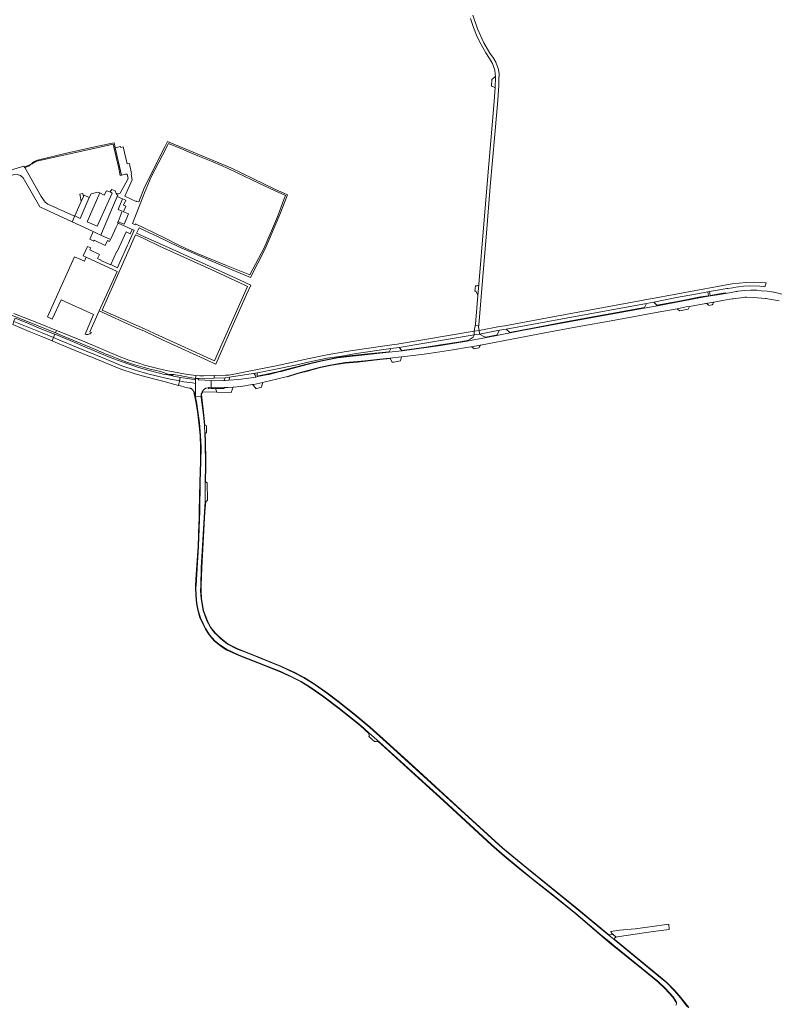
# Model space of a CAD drawing. Extents: x 146402 to 164798, y 455483 to 464134.
# Tile 569 of 575: x 163391 to 164052, y 460135 to 460994. Entities that reach past the tile are written whole.
import ezdxf

# ---------------------------------------------------------------- set-up
doc = ezdxf.new("R2010")
doc.units = 0
doc.header["$LTSCALE"] = 0.2
for name, color, linetype, lineweight in [('B-XX-VH-VERHARDING_ASFALT-GV', 252, 'CONTINUOUS', 18), ('B-XX-VH-VERHARDING_BETONSTRAATSTEEN-GV', 252, 'CONTINUOUS', 18), ('B-XX-VH-VERHARDING_GRASBETONSTEEN-GV', 252, 'CONTINUOUS', 18), ('B-XX-VH-VERHARDING_HALFVERHARDING-GV', 252, 'CONTINUOUS', 18), ('B-XX-VH-VERHARDING_PUIN-GV', 252, 'CONTINUOUS', 18), ('B-XX-VH-VERHARDING_TEGEL-GV', 252, 'CONTINUOUS', 18)]:
    doc.layers.add(name, color=color, linetype=linetype, lineweight=lineweight)

msp = doc.modelspace()

# ---------------------------------------------------------------- linework, layer by layer
at = {"layer": 'B-XX-VH-VERHARDING_ASFALT-GV'}
for points in [[(163784.444, 460994.556), (163785.612, 460991.198), (163787.111, 460986.889), (163789.556, 460980.222), (163791.889, 460975.222), (163795.111, 460969.333), (163797.889, 460964.667), (163801, 460959.778), (163803.556, 460955.333), (163804.556, 460952.778), (163805.556, 460949.556), (163806, 460946.222), (163806.189, 460943.957), (163806.222, 460943.556), (163806, 460934.222), (163804.889, 460918.667), (163800.444, 460867.667), (163796.222, 460815.667), (163791.664, 460762.744), (163790.889, 460753), (163788.778, 460728.111), (163788.527, 460726.519), (163791.664, 460727.136), (163794.778, 460766.222), (163798.333, 460807.444), (163801.556, 460848.222), (163805.667, 460893.444), (163808.222, 460923.333), (163809.111, 460936.444), (163809.111, 460941.333), (163809.333, 460946.444), (163808.778, 460950.222), (163806.556, 460956.444), (163804.444, 460960), (163801.333, 460964.556), (163796, 460973.333), (163790.667, 460985.778), (163786.556, 460997.444)], [(164055.889, 460754.222), (164051.491, 460755.435), (164049.444, 460756), (164048.667, 460756), (164043.222, 460756.778), (164038, 460757.222), (164034.111, 460757.667), (164029, 460757.667), (164023.222, 460757.444), (164017.889, 460756.667), (164017.122, 460756.545), (164016.093, 460756.381), (164010.222, 460755.444), (164006.959, 460754.877), (164005.235, 460754.578), (164000, 460753.669), (163993.696, 460752.625), (163992.108, 460752.362), (163985.222, 460751.222), (163955, 460745.444), (163947.405, 460744.039), (163935.778, 460741.889), (163868.556, 460729.667), (163837.16, 460723.797), (163829.333, 460722.333), (163819.111, 460720.333), (163807.333, 460718), (163798.526, 460716.345), (163787.222, 460714.222), (163781.249, 460713.238), (163758.222, 460709.444), (163724.889, 460704.667), (163724.789, 460704.779), (163713.222, 460703.444), (163694.95, 460701.594), (163678.821, 460699.872), (163668.462, 460698.492), (163653.997, 460695.619), (163641.947, 460692.702), (163625.769, 460688.593), (163623.656, 460687.991), (163621.538, 460687.405), (163619.417, 460686.834), (163617.291, 460686.279), (163615.161, 460685.739), (163613.027, 460685.214), (163610.89, 460684.705), (163608.749, 460684.212), (163608.062, 460684.057), (163598.556, 460682.222), (163597.222, 460681.889), (163591.111, 460680.889), (163582.222, 460679.778), (163573.67, 460679.126), (163570.444, 460678.88), (163569.644, 460678.819), (163569.111, 460678.778), (163560.75, 460678.679), (163558.245, 460678.809), (163558.176, 460675.608), (163558.112, 460672.574), (163561.222, 460672.444), (163569.605, 460672.689), (163572.667, 460672.778), (163577.444, 460673.111), (163584.111, 460673.667), (163594.209, 460675.235), (163595.556, 460675.444), (163603.219, 460677.099), (163605.333, 460677.556), (163615.333, 460679.889), (163624.778, 460682.444), (163624.785, 460682.446), (163633.778, 460685.222), (163653.556, 460690.444), (163663.556, 460692.556), (163675.222, 460694.444), (163685.778, 460695.333), (163692.312, 460696.072), (163705.444, 460697.556), (163714.086, 460698.471), (163724.333, 460699.556), (163726.778, 460699.778), (163739.444, 460701.333), (163744.179, 460701.957), (163746.013, 460702.199), (163753.778, 460703.222), (163769.111, 460705.556), (163782.778, 460707.889), (163785.122, 460708.328), (163793.066, 460709.816), (163826.667, 460716.111), (163849.333, 460720.444), (163877.556, 460725.556), (163910.222, 460731.556), (163946.333, 460738.111), (163964.559, 460741.509), (163972.556, 460743), (163975.476, 460743.52), (163989.785, 460746.071), (163996.74, 460747.31), (163999.83, 460747.861), (164000, 460747.891), (164004.179, 460748.616), (164010.698, 460749.746), (164012.598, 460750.075), (164013.444, 460750.222), (164020.333, 460751.111), (164023.765, 460751.431), (164025.111, 460751.556), (164031.556, 460751.333), (164041.556, 460750.444), (164042, 460750.444), (164053.778, 460748.444)], [(163383.563, 460736.088), (163407.33, 460726.526), (163422.418, 460720.369), (163423.295, 460722.466), (163409.021, 460728.202), (163386.27, 460737.409)], [(163972.111, 460134.444), (163967.556, 460140.333), (163962.444, 460146.444), (163955.556, 460153.333), (163948.222, 460159.444), (163909.674, 460191.13), (163903.889, 460195.889), (163877.111, 460218), (163833.444, 460253.333), (163812.222, 460270.889), (163711, 460363.333), (163696.556, 460376.222), (163682.667, 460387.778), (163668.667, 460398.889), (163659.222, 460406), (163648, 460414), (163639.111, 460419.444), (163631.111, 460423.667), (163618.889, 460429.333), (163588.083, 460441.71), (163581, 460444.556), (163580.889, 460444.556), (163572.556, 460448.778), (163566.778, 460453.444), (163563.449, 460456.635), (163561.444, 460458.556), (163557.667, 460463.222), (163554.556, 460469.111), (163551.222, 460478.222), (163549.444, 460488.444), (163549, 460495.444), (163549.151, 460500), (163549.667, 460515.556), (163552.444, 460564.222), (163553.111, 460572.889), (163553, 460590.556), (163553.222, 460604.333), (163552.889, 460625.778), (163552.681, 460632.385), (163552.444, 460639.889), (163551.556, 460648.556), (163549.667, 460664), (163549.623, 460665.245), (163544.698, 460664.609), (163545.131, 460661.38), (163545.333, 460660.444), (163546.667, 460652), (163548, 460641.889), (163549, 460630.889), (163549.444, 460620.778), (163549.222, 460608.222), (163548.778, 460590.111), (163548.333, 460565.111), (163547.222, 460534.222), (163545.667, 460509.889), (163545.096, 460500), (163545, 460498.333), (163545.222, 460491.444), (163545.778, 460484.444), (163546.889, 460478.556), (163548.889, 460471.889), (163551.222, 460467), (163553.667, 460462.111), (163556.778, 460457.111), (163561.556, 460451.778), (163565.778, 460448.333), (163571.556, 460444.333), (163582.667, 460439.333), (163607, 460429.778), (163619.111, 460424.889), (163628.667, 460420.333), (163636.889, 460416.222), (163645.111, 460411), (163655.556, 460403.778), (163669.778, 460392.889), (163688.889, 460377.778), (163695.889, 460371.556), (163705.111, 460363.333), (163745.655, 460326.482), (163761.222, 460312.333), (163803, 460273.889), (163814, 460264.222), (163825.889, 460254.222), (163837.778, 460244.667), (163856.333, 460230.222), (163876.444, 460213.778), (163898.172, 460195.355), (163905.667, 460189), (163909.584, 460185.811), (163948.111, 460154.444), (163954.333, 460148.778), (163961.111, 460141.222), (163963.889, 460137.222), (163964.222, 460135.889), (163963.778, 460134)]]:
    msp.add_lwpolyline(points, dxfattribs=at)
for points in [[(163790.889, 460753), (163791.664, 460762.744), (163791.333, 460762), (163790.222, 460761.556), (163788.778, 460761.556), (163788.714, 460761.579), (163788.265, 460756.912), (163789, 460756.667), (163790.222, 460754.889)], [(163791.889, 460722.556), (163792.222, 460719.333), (163809.667, 460722.667), (163815.556, 460723.667), (163867.889, 460733.333), (163937.889, 460746.111), (163944.222, 460747.222), (163964.222, 460751.222), (163982.444, 460754.444), (163991.329, 460756.094), (163992.956, 460756.396), (163998, 460757.333), (164000, 460757.67), (164007.889, 460759), (164008.916, 460759.155), (164013.136, 460759.792), (164013.778, 460759.889), (164022.667, 460761.111), (164028.778, 460761.556), (164036.889, 460761.222), (164039.889, 460760.778), (164041.222, 460760.444), (164042.333, 460764), (164037.778, 460764.444), (164032, 460764.556), (164025, 460764.444), (164012.778, 460763.222), (164007.778, 460762.444), (164000, 460760.985), (163943.222, 460750.333), (163938, 460749.556), (163933.667, 460748.667), (163856.222, 460734.444), (163814.444, 460726.667), (163809.667, 460725.889)], [(163387.385, 460733.193), (163387.173, 460733.272), (163386.213, 460730.488), (163386.271, 460730.467), (163400.673, 460724.45), (163410.889, 460720.478), (163420.717, 460716.298), (163421.921, 460719.178), (163420.061, 460719.956), (163409.638, 460724.04), (163396.806, 460729.497)], [(163386.271, 460730.467), (163386.213, 460730.488), (163385.265, 460727.743), (163399.573, 460721.659), (163409.695, 460717.671), (163419.54, 460713.484), (163420.717, 460716.298), (163410.889, 460720.478), (163400.673, 460724.45)], [(163791.889, 460722.556), (163791.556, 460725.778), (163791.664, 460727.136), (163788.527, 460726.519), (163787.778, 460721.778)], [(163425.297, 460714.35), (163420.717, 460716.298), (163419.54, 460713.484), (163424.131, 460711.532), (163439.668, 460705.106), (163452.46, 460699.916), (163454.302, 460699.169), (163466.23, 460694.301), (163479.361, 460688.847), (163490.981, 460684.972), (163500, 460682.303), (163514.942, 460678.455), (163529.685, 460674.594), (163530.583, 460678.569), (163529.227, 460678.848), (163521.321, 460680.19), (163512.5, 460682.26), (163501.838, 460684.937), (163500, 460685.481), (163491.846, 460687.897), (163480.326, 460691.74), (163467.4, 460697.118), (163455.454, 460701.993), (163453.606, 460702.742), (163440.815, 460707.932)], [(163435.198, 460713.624), (163421.921, 460719.178), (163420.717, 460716.298), (163425.297, 460714.35), (163440.815, 460707.932), (163453.606, 460702.742), (163455.454, 460701.993), (163467.4, 460697.118), (163480.326, 460691.74), (163491.846, 460687.897), (163500, 460685.481), (163501.838, 460684.937), (163512.5, 460682.26), (163521.321, 460680.19), (163529.227, 460678.848), (163530.583, 460678.569), (163531.269, 460681.603), (163527.356, 460682.318), (163525.535, 460682.681), (163524.896, 460682.808), (163518.89, 460684.004), (163516.459, 460684.488), (163514.451, 460684.887), (163503.04, 460687.769), (163500, 460688.663), (163494.829, 460690.183), (163487.216, 460692.7), (163479.903, 460695.321), (163470.282, 460699.015), (163460.659, 460703.008), (163450.033, 460707.489)], [(163445.947, 460713.362), (163423.295, 460722.466), (163422.418, 460720.369), (163430.53, 460717.058), (163457.273, 460705.935), (163467.322, 460701.618), (163468.365, 460701.187), (163479.188, 460696.86), (163488.009, 460693.793), (163491.789, 460692.514), (163499.783, 460690.235), (163505.002, 460688.757), (163509.08, 460687.783), (163514.037, 460686.623), (163517.451, 460685.565), (163518.835, 460685.098), (163519.705, 460684.65), (163522.22, 460684.185), (163523.596, 460684.13), (163525.569, 460684.049), (163527.121, 460683.881), (163528.936, 460683.544), (163531.218, 460683.094), (163533.668, 460682.626), (163538.289, 460681.821), (163541.38, 460681.303), (163544.648, 460680.684), (163544.764, 460682.701), (163544.78, 460683.199), (163537.929, 460684.09), (163532.749, 460685.073), (163528.471, 460685.845), (163520.501, 460687.387), (163513.008, 460689.168), (163506.978, 460690.55), (163500, 460692.37), (163495.181, 460693.859), (163486.534, 460696.558), (163482.801, 460697.931), (163479.588, 460699.162)], [(163570.333, 460681.222), (163574.302, 460681.813), (163598.667, 460685.444), (163613.222, 460688.333), (163631.778, 460692.333), (163645.444, 460695.333), (163659.556, 460698.222), (163672.222, 460700.111), (163684.667, 460702.333), (163715, 460706.667), (163722.222, 460707.667), (163787.556, 460718.667), (163787.778, 460721.778), (163720.444, 460710.444), (163715.778, 460709.889), (163689.778, 460706.222), (163675.889, 460704.111), (163659.556, 460701.222), (163642.333, 460697.667), (163616.444, 460691.889), (163588.222, 460686.556), (163588.067, 460686.523), (163584.138, 460685.619), (163581.079, 460685.025), (163576.61, 460684.165), (163573.782, 460683.633), (163570.771, 460683.406), (163560.845, 460683.222), (163560.796, 460680.901)], [(163787.556, 460718.667), (163792.222, 460719.333), (163791.889, 460722.556), (163787.778, 460721.778)], [(163544.585, 460679.586), (163544.585, 460676.266), (163544.585, 460665.455), (163544.698, 460664.609), (163549.623, 460665.245), (163549.556, 460667.111), (163550.444, 460668.889), (163551.158, 460670.138), (163551.333, 460670.444), (163553.556, 460672.111), (163555.894, 460672.34), (163555.891, 460672.657), (163556.541, 460672.64), (163558.112, 460672.574), (163558.176, 460675.608), (163558.245, 460678.809), (163547.231, 460679.38), (163547.06, 460679.796), (163547.133, 460680.348), (163547.354, 460680.532), (163544.648, 460680.684)], [(163544.648, 460680.684), (163547.354, 460680.532), (163560.796, 460680.901), (163560.845, 460683.222), (163551.935, 460683.057), (163548.307, 460682.996), (163544.78, 460683.199), (163544.764, 460682.701)], [(163701.007, 460363.963), (163702.556, 460363.889), (163704.324, 460363.504), (163705.111, 460363.333), (163695.889, 460371.556), (163695.911, 460371.001), (163696, 460368.778), (163695.955, 460368.587), (163695.862, 460368.197), (163700.584, 460363.983)]]:
    msp.add_lwpolyline(points, close=True, dxfattribs=at)
at = {"layer": 'B-XX-VH-VERHARDING_BETONSTRAATSTEEN-GV'}
for points in [[(163802.735, 460935.574), (163803.889, 460935.333), (163806, 460934.222), (163806.222, 460943.556), (163806.189, 460943.957), (163805.222, 460943.111), (163802.978, 460941.58)], [(163395.338, 460865.068), (163394.918, 460865.802), (163344.395, 460850.652), (163345.17, 460846.63), (163385.457, 460858.228), (163389.078, 460858.68), (163391.917, 460857.657), (163392.518, 460857.132), (163394.294, 460855.578), (163408.818, 460830.356), (163437.057, 460817.192), (163439.286, 460822.478), (163438.571, 460822.639), (163415.766, 460832.58), (163413.326, 460834.35), (163410.021, 460839.42), (163395.597, 460864.615)], [(163474.64, 460844.23), (163471.535, 460845.377), (163470.183, 460843.427), (163471.877, 460842.379), (163458.91, 460813.631), (163450.134, 460817.309), (163461.06, 460842.498), (163459.432, 460843.284), (163453.552, 460841.803), (163451.901, 460838.568), (163443.971, 460820.245), (163439.286, 460822.478), (163437.057, 460817.192), (163455.268, 460808.702), (163458.327, 460807.276), (163462.054, 460805.539), (163464.184, 460810.614), (163476.292, 460839.46), (163476.814, 460840.704), (163476.194, 460840.941), (163475.791, 460841.113), (163475.516, 460841.857)], [(163470.183, 460843.427), (163467.089, 460844.218), (163465.067, 460840.564), (163461.06, 460842.498), (163450.134, 460817.309), (163458.91, 460813.631), (163471.877, 460842.379)], [(163451.901, 460838.568), (163447.473, 460840.456), (163446.984, 460839.383), (163445.005, 460835.036), (163439.286, 460822.478), (163443.971, 460820.245)], [(163480.876, 460837.274), (163476.292, 460839.46), (163464.184, 460810.614), (163462.054, 460805.539), (163470.459, 460801.765), (163471.01, 460802.97), (163475.419, 460812.593), (163477.064, 460816.184), (163476.532, 460816.454), (163477.007, 460817.401), (163480.593, 460826.509), (163477.1, 460827.919)], [(163489.37, 460810.523), (163487.725, 460806.948), (163484.208, 460808.566), (163479.847, 460799.093), (163476.361, 460791.52), (163476.089, 460791.645), (163470.803, 460780.106), (163476.618, 460777.289), (163477.819, 460779.992), (163481.56, 460788.414), (163482.079, 460789.582), (163485.386, 460797.026), (163486.136, 460798.714), (163491.113, 460809.918)], [(163458.327, 460807.276), (163455.268, 460808.702), (163454.688, 460807.397), (163453.511, 460804.745), (163452.316, 460802.054), (163455.852, 460800.39), (163456.203, 460801.156), (163465.872, 460796.727), (163467.783, 460800.9), (163469.666, 460800.038), (163470.459, 460801.765), (163462.054, 460805.539)], [(163991.329, 460756.094), (163992.006, 460752.852), (163992.108, 460752.362), (163993.696, 460752.625), (163993.6, 460753.116), (163992.956, 460756.396)], [(163935.778, 460741.889), (163947.405, 460744.039), (163946.921, 460744.523), (163944.222, 460747.222), (163937.889, 460746.111), (163936.094, 460742.521)], [(163964.559, 460741.509), (163966.759, 460739.637), (163974.196, 460740.971), (163975.476, 460743.52), (163972.556, 460743)], [(163992.091, 460744.242), (163995.356, 460744.839), (163995.344, 460744.951), (163995.678, 460745.427), (163996.226, 460746.619), (163996.74, 460747.31), (163989.785, 460746.071), (163991.169, 460745.356), (163991.933, 460744.593)], [(163807.333, 460718), (163819.111, 460720.333), (163818.751, 460720.67), (163815.556, 460723.667), (163809.667, 460722.667), (163807.558, 460718.449)], [(163798.526, 460716.345), (163797.844, 460716.624), (163796.111, 460717.333), (163792.222, 460719.333), (163787.556, 460718.667), (163787.333, 460717.778), (163786.778, 460716.667), (163784.222, 460715), (163782.196, 460713.799), (163781.249, 460713.238), (163787.222, 460714.222)], [(163713.222, 460703.444), (163724.789, 460704.779), (163724.57, 460705.025), (163722.222, 460707.667), (163715, 460706.667), (163713.516, 460703.976)], [(163714.314, 460698.062), (163716.108, 460694.844), (163717.52, 460694.981), (163723.321, 460695.938), (163723.314, 460696.029), (163724.333, 460699.556), (163714.086, 460698.471)], [(163569.644, 460678.819), (163570.444, 460678.88), (163573.67, 460679.126), (163574.111, 460681), (163574.302, 460681.813), (163570.333, 460681.222), (163569.667, 460678.889)], [(163597.222, 460681.889), (163598.556, 460682.222), (163598.497, 460682.72), (163598.333, 460684.111), (163598.667, 460685.444), (163595.778, 460685), (163596.778, 460683.556)], [(163550.444, 460668.889), (163550.888, 460668.882), (163563.285, 460668.698), (163562.059, 460671.769), (163555.903, 460671.72), (163555.894, 460672.34), (163553.556, 460672.111), (163551.333, 460670.444), (163551.158, 460670.138)], [(163555.894, 460672.34), (163555.903, 460671.72), (163562.059, 460671.769), (163569.64, 460671.829), (163569.605, 460672.689), (163561.222, 460672.444), (163558.112, 460672.574), (163556.541, 460672.64), (163555.891, 460672.657)], [(163562.059, 460671.769), (163563.285, 460668.698), (163575.802, 460668.511), (163577.444, 460673.111), (163572.667, 460672.778), (163569.605, 460672.689), (163569.64, 460671.829)], [(163594.209, 460675.235), (163597.144, 460672.301), (163597.353, 460671.634), (163602.249, 460673.034), (163602.293, 460673.225), (163603.219, 460677.099), (163595.556, 460675.444)], [(163552.444, 460639.889), (163552.681, 460632.385), (163553.074, 460632.621), (163553.889, 460633.111), (163554.185, 460633.111), (163554.104, 460639.26), (163552.862, 460639.73)], [(163553, 460590.556), (163553.111, 460572.889), (163553.537, 460573.214), (163554.198, 460573.719), (163554.995, 460574.328), (163555.003, 460574.334), (163554.689, 460589.604), (163553.396, 460590.333)], [(163907.556, 460196.778), (163908.951, 460195.543), (163911.627, 460193.176), (163912.717, 460193.419), (163914.333, 460193.778), (163943.889, 460198.222), (163957.827, 460199.846), (163957.308, 460204.505), (163940.918, 460202.113), (163928.016, 460200.525), (163914.441, 460199.356), (163907.082, 460198.089), (163907.067, 460198.08), (163907.008, 460198.038), (163906.96, 460197.984), (163906.925, 460197.92), (163906.904, 460197.851), (163906.9, 460197.778), (163906.911, 460197.707), (163906.938, 460197.639), (163906.979, 460197.58), (163907.032, 460197.53), (163907.402, 460197.013)], [(163903.889, 460195.889), (163909.674, 460191.13), (163909.819, 460191.529), (163910.111, 460192.333), (163911.333, 460193.111), (163911.627, 460193.176), (163908.951, 460195.543), (163906.675, 460195.135), (163905.445, 460195.234), (163905.203, 460195.336)]]:
    msp.add_lwpolyline(points, close=True, dxfattribs=at)
at = {"layer": 'B-XX-VH-VERHARDING_GRASBETONSTEEN-GV'}
for points in [[(163946.921, 460744.523), (163947.405, 460744.039), (163955, 460745.444), (163985.222, 460751.222), (163992.108, 460752.362), (163992.006, 460752.852), (163985.134, 460751.714), (163964.979, 460747.861)], [(163993.6, 460753.116), (163993.696, 460752.625), (164000, 460753.669), (164005.235, 460754.578), (164006.959, 460754.877), (164007.211, 460755.428), (164005.15, 460755.071), (163999.916, 460754.162)], [(163837.087, 460724.19), (163837.16, 460723.797), (163868.556, 460729.667), (163935.778, 460741.889), (163936.094, 460742.521), (163868.872, 460730.299)], [(163818.751, 460720.67), (163819.111, 460720.333), (163829.333, 460722.333), (163837.16, 460723.797), (163837.087, 460724.19), (163829.258, 460722.726)], [(163797.844, 460716.624), (163798.526, 460716.345), (163807.333, 460718), (163807.558, 460718.449), (163806.596, 460718.268)], [(163724.57, 460705.025), (163724.789, 460704.779), (163724.889, 460704.667), (163758.222, 460709.444), (163781.249, 460713.238), (163782.196, 460713.799), (163773.604, 460712.384), (163758.161, 460709.839), (163745.721, 460708.063)], [(163598.497, 460682.72), (163598.556, 460682.222), (163608.062, 460684.057), (163608.749, 460684.212), (163610.89, 460684.705), (163613.027, 460685.214), (163615.161, 460685.739), (163617.291, 460686.279), (163619.417, 460686.834), (163621.538, 460687.405), (163623.656, 460687.991), (163625.769, 460688.593), (163641.947, 460692.702), (163653.997, 460695.619), (163668.462, 460698.492), (163678.821, 460699.872), (163694.95, 460701.594), (163713.222, 460703.444), (163713.516, 460703.976), (163694.898, 460702.091), (163678.761, 460700.368), (163668.38, 460698.985), (163653.89, 460696.108), (163641.827, 460693.187), (163625.639, 460689.076), (163623.521, 460688.473), (163621.407, 460687.887), (163619.289, 460687.317), (163617.166, 460686.763), (163615.04, 460686.224), (163612.91, 460685.7), (163610.776, 460685.192), (163608.637, 460684.7), (163607.959, 460684.547)], [(163624.785, 460682.446), (163624.889, 460682.06), (163633.888, 460684.837), (163643.546, 460687.391), (163653.648, 460690.055), (163663.629, 460692.163), (163675.271, 460694.047), (163685.817, 460694.935), (163705.487, 460697.158), (163714.314, 460698.062), (163714.086, 460698.471), (163705.444, 460697.556), (163692.312, 460696.072), (163685.778, 460695.333), (163675.222, 460694.444), (163663.556, 460692.556), (163653.556, 460690.444), (163633.778, 460685.222)], [(163546.271, 460651.943), (163547.602, 460641.845), (163548.601, 460630.862), (163549.044, 460620.773), (163548.822, 460608.23), (163548.378, 460590.119), (163547.933, 460565.125), (163547.687, 460558.275), (163547.531, 460553.95), (163546.822, 460534.242), (163545.268, 460509.913), (163544.697, 460500.023), (163544.696, 460500), (163544.6, 460498.338), (163544.823, 460491.422), (163545.381, 460484.391), (163546.5, 460478.461), (163548.515, 460471.745), (163550.863, 460466.824), (163553.318, 460461.915), (163556.457, 460456.87), (163561.279, 460451.488), (163565.537, 460448.013), (163566.245, 460447.523), (163567.975, 460446.325), (163571.358, 460443.983), (163582.512, 460438.964), (163606.852, 460429.406), (163618.95, 460424.523), (163628.491, 460419.974), (163636.692, 460415.873), (163644.89, 460410.667), (163655.321, 460403.455), (163669.532, 460392.573), (163688.632, 460377.471), (163695.911, 460371.001), (163695.889, 460371.556), (163688.889, 460377.778), (163669.778, 460392.889), (163655.556, 460403.778), (163645.111, 460411), (163636.889, 460416.222), (163628.667, 460420.333), (163619.111, 460424.889), (163607, 460429.778), (163582.667, 460439.333), (163571.556, 460444.333), (163565.778, 460448.333), (163561.556, 460451.778), (163556.778, 460457.111), (163553.667, 460462.111), (163551.222, 460467), (163548.889, 460471.889), (163546.889, 460478.556), (163545.778, 460484.444), (163545.222, 460491.444), (163545, 460498.333), (163545.096, 460500), (163545.667, 460509.889), (163547.222, 460534.222), (163548.333, 460565.111), (163548.778, 460590.111), (163549.222, 460608.222), (163549.444, 460620.778), (163549, 460630.889), (163548, 460641.889), (163546.667, 460652), (163545.333, 460660.444), (163545.131, 460661.38), (163544.698, 460664.609), (163544.585, 460665.455), (163544.541, 460665.656), (163544.493, 460665.856), (163544.442, 460666.055), (163544.387, 460666.253), (163544.329, 460666.451), (163544.267, 460666.647), (163544.203, 460666.842), (163544.134, 460667.036), (163544.063, 460667.229), (163543.988, 460667.42), (163543.909, 460667.611), (163543.828, 460667.799), (163543.772, 460667.922), (163543.235, 460667.779), (163543.402, 460667.514), (163544.94, 460660.371)], [(163549.623, 460665.245), (163549.667, 460664), (163551.556, 460648.556), (163552.444, 460639.889), (163552.862, 460639.73), (163551.954, 460648.601), (163550.066, 460664.031), (163549.959, 460667.023), (163550.888, 460668.882), (163550.444, 460668.889), (163549.556, 460667.111)], [(163553, 460590.556), (163553.396, 460590.333), (163553.622, 460604.333), (163553.653, 460611.761), (163553.349, 460623.233), (163553.289, 460625.787), (163553.074, 460632.621), (163552.681, 460632.385), (163552.889, 460625.778), (163553.222, 460604.333)], [(163903.889, 460195.889), (163905.203, 460195.336), (163877.363, 460218.311), (163833.697, 460253.643), (163812.485, 460271.191), (163776.159, 460304.406), (163735.826, 460341.184), (163711.268, 460363.63), (163696.817, 460376.525), (163682.919, 460388.088), (163668.912, 460399.205), (163659.458, 460406.323), (163648.221, 460414.334), (163639.309, 460419.792), (163631.289, 460424.026), (163619.048, 460429.7), (163603.26, 460436.038), (163581, 460444.956), (163580.985, 460444.956), (163572.774, 460449.116), (163567.043, 460453.745), (163563.544, 460457.098), (163561.739, 460458.827), (163558.002, 460463.443), (163554.922, 460469.274), (163551.61, 460478.326), (163549.842, 460488.491), (163549.4, 460495.45), (163549.551, 460499.987), (163549.551, 460500), (163550.067, 460515.538), (163552.843, 460564.191), (163553.537, 460573.214), (163553.111, 460572.889), (163552.444, 460564.222), (163549.667, 460515.556), (163549.151, 460500), (163549, 460495.444), (163549.444, 460488.444), (163551.222, 460478.222), (163554.556, 460469.111), (163557.667, 460463.222), (163561.444, 460458.556), (163563.449, 460456.635), (163566.778, 460453.444), (163572.556, 460448.778), (163580.889, 460444.556), (163581, 460444.556), (163588.083, 460441.71), (163618.889, 460429.333), (163631.111, 460423.667), (163639.111, 460419.444), (163648, 460414), (163659.222, 460406), (163668.667, 460398.889), (163682.667, 460387.778), (163696.556, 460376.222), (163711, 460363.333), (163812.222, 460270.889), (163833.444, 460253.333), (163877.111, 460218)], [(163964.222, 460135.889), (163963.889, 460137.222), (163961.111, 460141.222), (163954.333, 460148.778), (163948.111, 460154.444), (163909.584, 460185.811), (163905.667, 460189), (163898.172, 460195.355), (163876.444, 460213.778), (163856.333, 460230.222), (163837.778, 460244.667), (163825.889, 460254.222), (163814, 460264.222), (163803, 460273.889), (163761.222, 460312.333), (163745.655, 460326.482), (163705.111, 460363.333), (163704.324, 460363.504), (163709.398, 460358.926), (163745.448, 460326.139), (163760.952, 460312.038), (163802.733, 460273.592), (163813.739, 460263.919), (163825.635, 460253.913), (163837.53, 460244.353), (163856.084, 460229.909), (163876.185, 460213.473), (163905.411, 460188.692), (163936.414, 460163.468), (163947.85, 460154.141), (163954.049, 460148.496), (163960.797, 460140.973)], [(163973.778, 460132.444), (163974.889, 460131.889), (163972.423, 460134.694), (163967.868, 460140.584), (163962.739, 460146.714), (163955.826, 460153.629), (163948.477, 460159.752), (163911.032, 460190.531), (163909.819, 460191.529), (163909.674, 460191.13), (163948.222, 460159.444), (163955.556, 460153.333), (163962.444, 460146.444), (163967.556, 460140.333), (163972.111, 460134.444)]]:
    msp.add_lwpolyline(points, close=True, dxfattribs=at)
at = {"layer": 'B-XX-VH-VERHARDING_HALFVERHARDING-GV'}
msp.add_lwpolyline([(163444.485, 460784.416), (163439.118, 460786.822), (163416.68, 460736.909), (163415.447, 460734.263), (163419.637, 460732.293), (163427.564, 460749.326), (163455.535, 460736.547), (163448.34, 460719.135), (163449.096, 460718.899), (163450.656, 460718.85), (163452.452, 460719.511), (163453.79, 460720.593), (163452.502, 460721.166), (163460.519, 460739.573), (163460.679, 460739.492), (163476.345, 460774.078), (163449.182, 460786.433), (163447.634, 460783.004)], close=True, dxfattribs=at)
at = {"layer": 'B-XX-VH-VERHARDING_PUIN-GV'}
msp.add_lwpolyline([(163787.598, 460706.451), (163791.91, 460707.317), (163791.889, 460707.444), (163792.222, 460708.444), (163793.066, 460709.816), (163785.122, 460708.328), (163786.333, 460707.778), (163787.444, 460706.667)], close=True, dxfattribs=at)
at = {"layer": 'B-XX-VH-VERHARDING_TEGEL-GV'}
for points in [[(163575.324, 460864.521), (163520.077, 460887.406), (163517.852, 460882.746), (163500, 460847.53), (163495.277, 460834.585), (163492.988, 460835.446), (163492.804, 460835.032), (163483.053, 460839.53), (163489.4, 460853.949), (163488.354, 460858.91), (163488.891, 460859.465), (163487.353, 460866.294), (163486.91, 460868.259), (163484.96, 460867.818), (163481.607, 460882.703), (163479.349, 460882.194), (163479.172, 460882.963), (163474.664, 460881.945), (163474.431, 460881.892), (163479.924, 460857.965), (163483.494, 460858.771), (163485.036, 460859.002), (163485.885, 460855.173), (163483.804, 460851.363), (163478.812, 460842.221), (163477.72, 460841.713), (163475.516, 460841.857), (163475.791, 460841.113), (163476.194, 460840.941), (163476.814, 460840.704), (163476.292, 460839.46), (163480.876, 460837.274), (163483.761, 460836.11), (163481.832, 460831.882), (163483.926, 460830.926), (163481.926, 460825.971), (163486.063, 460824.301), (163482.491, 460815.141), (163477.007, 460817.401), (163476.532, 460816.454), (163477.064, 460816.184), (163489.37, 460810.523), (163491.113, 460809.918), (163486.136, 460798.714), (163485.386, 460797.026), (163482.079, 460789.582), (163481.56, 460788.414), (163477.819, 460779.992), (163476.618, 460777.289), (163470.803, 460780.106), (163470.625, 460779.717), (163462.07, 460783.636), (163462.21, 460783.943), (163459.21, 460785.318), (163460.834, 460788.863), (163452.352, 460792.749), (163453.167, 460794.528), (163450.341, 460795.669), (163446.744, 460787.542), (163449.182, 460786.433), (163476.345, 460774.078), (163460.679, 460739.492), (163492.289, 460725.104), (163500, 460722.016), (163515.695, 460714.269), (163562.257, 460693.222), (163576.383, 460725.205), (163589.202, 460753.799), (163592.981, 460762.06), (163583.591, 460766.368), (163524.143, 460793.313), (163500, 460804.253), (163493.05, 460807.363), (163495.321, 460812.041), (163500, 460809.839), (163511.434, 460804.373), (163529.967, 460795.421), (163571.075, 460777.711), (163592.573, 460768.776), (163605.322, 460793.769), (163618.106, 460823.74), (163624.886, 460840.967), (163613.802, 460845.911)], [(163473.999, 460884.89), (163473.647, 460886.18), (163460.919, 460883.516), (163433.351, 460877.367), (163406.757, 460871.084), (163405.773, 460870.767), (163404.231, 460869.967), (163402.796, 460869.055), (163401.72, 460868.307), (163399.86, 460867.047), (163399.122, 460866.585), (163397.708, 460866.012), (163395.338, 460865.068), (163395.597, 460864.615), (163398.364, 460865.684), (163399.496, 460866.263), (163400.198, 460866.698), (163402.094, 460867.979), (163404.01, 460869.168), (163405.422, 460869.875), (163406.342, 460870.168), (163472.916, 460885.175), (163473.768, 460881.343), (163476.572, 460868.744), (163477.302, 460865.46), (163479.011, 460857.777), (163479.924, 460857.965), (163474.431, 460881.892), (163474.664, 460881.945)], [(163515.839, 460875.545), (163521.03, 460885.57), (163532.362, 460880.873), (163546.659, 460874.905), (163559.614, 460869.501), (163573.029, 460863.851), (163580.407, 460860.249), (163600.987, 460850.467), (163613.554, 460844.57), (163623.015, 460840.297), (163621.744, 460836.625), (163616.023, 460821.728), (163604.58, 460794.546), (163592.009, 460770.965), (163571.605, 460779.299), (163545.941, 460789.753), (163536.021, 460793.955), (163529.42, 460797.31), (163517.488, 460803.349), (163500, 460811.835), (163492.275, 460815.445), (163491.991, 460814.666), (163489.534, 460815.825), (163500, 460842.599), (163505.951, 460856.411)], [(163446.984, 460839.383), (163446.297, 460842.077), (163443.588, 460841.467), (163443.599, 460841.415), (163444.177, 460838.638), (163445.005, 460835.036)], [(163463.043, 460740.27), (163492.363, 460805.804), (163500, 460802.336), (163513.244, 460795.964), (163561.324, 460774.14), (163587.624, 460761.992), (163590.006, 460760.844), (163583.032, 460745.259), (163567.423, 460710.416), (163561.048, 460696.102), (163512.721, 460717.979), (163500, 460723.847)], [(163522.22, 460684.185), (163519.705, 460684.65), (163518.89, 460684.004), (163524.896, 460682.808), (163523.596, 460684.13)], [(163535.659, 460680.801), (163531.269, 460681.603), (163530.583, 460678.569), (163534.316, 460677.803), (163541.854, 460676.675), (163544.585, 460676.266), (163544.585, 460679.586), (163541.513, 460680.004)], [(163534.316, 460677.803), (163530.583, 460678.569), (163529.685, 460674.594), (163531.399, 460674.145), (163535.268, 460673.139), (163537.99, 460672.532), (163539.473, 460672.209), (163539.742, 460672.157), (163540.007, 460672.089), (163540.267, 460672.005), (163540.523, 460671.906), (163540.772, 460671.793), (163541.014, 460671.665), (163541.178, 460671.566), (163541.258, 460671.49), (163541.404, 460671.345), (163541.548, 460671.198), (163541.689, 460671.049), (163541.827, 460670.896), (163541.963, 460670.742), (163542.096, 460670.585), (163542.227, 460670.426), (163542.354, 460670.265), (163542.479, 460670.101), (163542.601, 460669.936), (163542.72, 460669.768), (163542.836, 460669.598), (163542.949, 460669.426), (163543.059, 460669.253), (163543.166, 460669.077), (163543.27, 460668.9), (163543.371, 460668.72), (163543.468, 460668.539), (163543.563, 460668.357), (163543.654, 460668.172), (163543.743, 460667.987), (163543.772, 460667.922), (163543.828, 460667.799), (163543.909, 460667.611), (163543.988, 460667.42), (163544.063, 460667.229), (163544.134, 460667.036), (163544.203, 460666.842), (163544.267, 460666.647), (163544.329, 460666.451), (163544.387, 460666.253), (163544.442, 460666.055), (163544.493, 460665.856), (163544.541, 460665.656), (163544.585, 460665.455), (163544.585, 460676.266), (163541.854, 460676.675)]]:
    msp.add_lwpolyline(points, close=True, dxfattribs=at)

doc.saveas('drawing.dxf')
